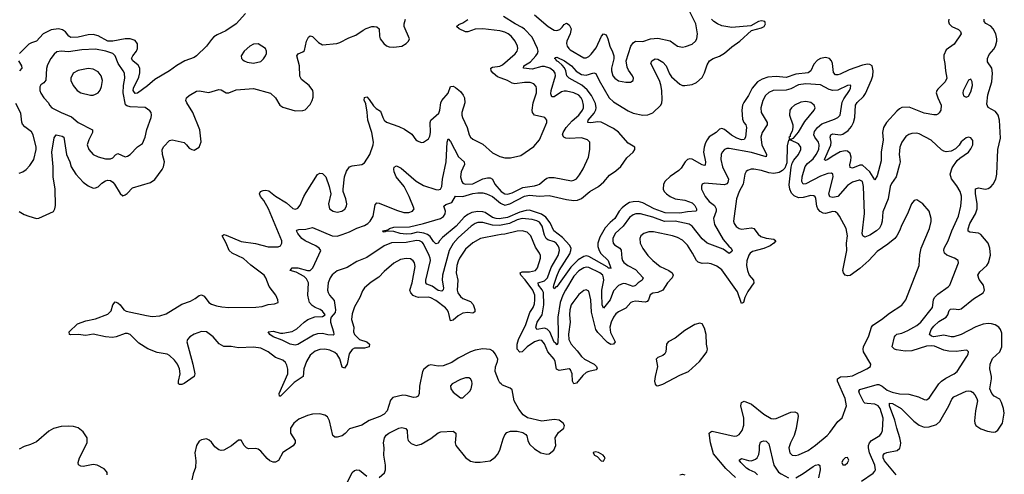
# Model space of a CAD drawing. Header units: inches. Extents: x 1954678 to 2060271, y 904822 to 1016299.
# Tile 355 of 403: x 2026095 to 2034080, y 994335 to 998025. Entities that reach past the tile are written whole.
import ezdxf

# ---------------------------------------------------------------- set-up
doc = ezdxf.new("R2010")
doc.units = ezdxf.units.IN
doc.header["$MEASUREMENT"] = 0
doc.layers.add('C0929', color=7, linetype='Continuous')
doc.layers.add('C0939', color=7, linetype='Continuous')

msp = doc.modelspace()

# ---------------------------------------------------------------- linework, layer by layer
at = {"layer": 'C0929', "color": 5}
for points, elevation in [([(2027925.2, 998074.8), (2027850, 997989.9), (2027767, 997933), (2027697.4, 997902.6), (2027670, 997884.8), (2027650, 997865), (2027609.7, 997810.3), (2027530, 997730.6), (2027510, 997718.9), (2027433.4, 997690), (2027368.1, 997651.9), (2027310.1, 997609.9), (2027190, 997538.6), (2027132.4, 997487.6), (2027050, 997429.3), (2027030, 997426.8), (2027014.7, 997450), (2027017.4, 997470), (2027061.1, 997558.9), (2027070, 997594), (2027070.4, 997630), (2027055, 997655), (2027011.3, 997690), (2027002.3, 997710), (2027011.1, 997730), (2027041.5, 997770), (2027049.9, 997790), (2027050, 997829), (2027030, 997855.2), (2026990, 997868.1), (2026948.9, 997868.9), (2026850, 997850.3), (2026810.6, 997850.6), (2026730, 997893.8), (2026690, 997905.2), (2026650, 997901.9), (2026570, 997883.1), (2026510, 997879.1), (2026492, 997892), (2026466.9, 997926.9), (2026441.3, 997941.3), (2026410, 997950.8), (2026350, 997942.6), (2026283.9, 997910), (2026230, 997850.6), (2026190, 997837.7), (2026170, 997826.1), (2026092.8, 997750)], 520), ([(2026090, 996468), (2026130, 996444.7), (2026170, 996428.9), (2026230, 996412.4), (2026250, 996412.7), (2026370, 996467.3), (2026380.7, 996490), (2026383.8, 996516.2), (2026382.5, 996650), (2026367.5, 996750), (2026367.5, 996830), (2026354.1, 996950), (2026373.3, 997066.7), (2026389.7, 997090.3), (2026438.5, 997078.5), (2026453.7, 997070), (2026474.1, 996930), (2026501.7, 996870), (2026513.4, 996830), (2026550, 996771.5), (2026610, 996706.3), (2026650, 996676.1), (2026690, 996656.9), (2026710, 996659), (2026730, 996668), (2026761.6, 996698.4), (2026790, 996716.2), (2026810, 996721.8), (2026830, 996719.1), (2026850, 996706.3), (2026864.4, 996690), (2026910, 996613), (2026930, 996596.3), (2026950, 996602), (2026966.5, 996613.5), (2027010, 996659.1), (2027156.1, 996703.9), (2027190, 996726.4), (2027250, 996807.4), (2027260.7, 996830), (2027268.2, 996870), (2027252.4, 996930), (2027251.3, 996970), (2027263.9, 996996.1), (2027310, 997045.3), (2027330, 997050.4), (2027427.7, 997027.7), (2027448.2, 997010), (2027470, 996980.7), (2027490, 996970.7), (2027510, 996966.8), (2027550, 996991), (2027567.2, 997032.8), (2027554.5, 997130), (2027499.3, 997270), (2027449, 997350), (2027441.6, 997370), (2027447.8, 997390), (2027470, 997409.2), (2027530, 997445.2), (2027550, 997448.2), (2027630, 997434.5), (2027710, 997458), (2027730, 997454), (2027770, 997431.6), (2027790, 997430.2), (2027850, 997455.8), (2027990, 997465.3), (2028129.3, 997429.3), (2028170.4, 997390), (2028204.9, 997330), (2028230, 997314), (2028330, 997283.7), (2028390, 997287.2), (2028410, 997293), (2028450, 997336.3), (2028468, 997370), (2028475.4, 997395.4), (2028475.4, 997430), (2028471.1, 997450), (2028443.6, 997490), (2028380.4, 997540.4), (2028365.8, 997565.8), (2028363.9, 997650), (2028341.6, 997730), (2028352.1, 997747.9), (2028390, 997762.7), (2028405.3, 997774.7), (2028421.7, 997850), (2028438.4, 997881.6), (2028450, 997892.3), (2028470, 997889.1), (2028518.4, 997838.4), (2028550, 997821.4), (2028667.5, 997832.5), (2028690, 997839.3), (2028763.2, 997876.8), (2028821.9, 997898.1), (2028879.3, 997940.7), (2028905.6, 997954.4), (2028950, 997968.1), (2028970, 997969.5), (2028990, 997966.3), (2029011.2, 997950), (2029012.4, 997890), (2029019.6, 997870), (2029047.4, 997830), (2029070, 997811.8), (2029090, 997803.6), (2029130, 997800.3), (2029193.2, 997810), (2029229.4, 997830), (2029247, 997850), (2029255.1, 997870), (2029214.3, 997970), (2029213, 997990), (2029224.7, 998030)], 520), ([(2030000, 997932.3), (2029990, 997935.4), (2029850, 997949.9), (2029790, 997946.6), (2029730, 997926.1), (2029710, 997924.7), (2029659.7, 997950), (2029638.7, 997970), (2029655.8, 997984.2), (2029690, 997998.6), (2029730, 998025.4)], 480), ([(2026085.6, 997690), (2026110.2, 997650), (2026111.5, 997630), (2026094.4, 997610)], 520), ([(2030000, 997549.8), (2029970, 997561.1), (2029933.8, 997590), (2029919.2, 997610), (2029916.2, 997630), (2029930, 997638.3), (2029990, 997646.2), (2030000, 997651.9)], 480), ([(2030000, 996280.1), (2029970, 996276.4), (2029832.2, 996247.8), (2029770, 996214.9), (2029710, 996161.2), (2029662.8, 996090), (2029650, 996064.7), (2029640.1, 996030), (2029633.4, 995970), (2029647.2, 995910), (2029642.6, 995830), (2029648.8, 995808.8), (2029670, 995776.8), (2029690, 995762.7), (2029750, 995736.3), (2029772.8, 995712.8), (2029786.3, 995673.7), (2029787.1, 995652.9), (2029770, 995643.5), (2029730, 995647.5), (2029690, 995642.4), (2029650, 995621), (2029610, 995587), (2029590, 995581.6), (2029573.4, 995650), (2029563, 995670), (2029546.9, 995686.9), (2029470, 995744.3), (2029430, 995767), (2029410, 995772.6), (2029330, 995770.8), (2029310, 995775.2), (2029286.9, 995786.9), (2029267.5, 995807.5), (2029259.4, 995830), (2029277.8, 995890), (2029301.7, 996021.7), (2029297.4, 996050), (2029287.3, 996067.3), (2029263.1, 996083.1), (2029230, 996087.1), (2029182.4, 996077.6), (2029130, 996049.7), (2029050, 995979.7), (2029006.3, 995933.7), (2028944.8, 995895.2), (2028891.3, 995848.7), (2028874.9, 995825.1), (2028854.3, 995770), (2028810, 995693), (2028790, 995638.4), (2028786.4, 995590), (2028806, 995530), (2028801.8, 995490), (2028809.5, 995470), (2028850, 995430.2), (2028910, 995409.1), (2028932.3, 995390), (2028930.3, 995370), (2028890, 995358.1), (2028810, 995357.5), (2028790, 995347.7), (2028767.1, 995312.9), (2028750.4, 995229.6), (2028730, 995195.1), (2028710, 995205.6), (2028691.7, 995271.7), (2028670, 995306.4), (2028650, 995322.4), (2028610, 995341.4), (2028570, 995349.9), (2028530, 995346.8), (2028490, 995333), (2028450, 995300.8), (2028420.1, 995250), (2028398.8, 995190), (2028394.7, 995130), (2028320.2, 995079.8), (2028210, 994968.8), (2028202, 994970), (2028198.7, 994990), (2028268.6, 995150), (2028269.4, 995189.4), (2028260.6, 995220.6), (2028250, 995241.5), (2028230, 995260.7), (2028170, 995283.7), (2028110.8, 995330), (2028050, 995359.5), (2027990, 995366.6), (2027870, 995360.5), (2027810, 995371.8), (2027750, 995372.2), (2027713.7, 995393.7), (2027664.4, 995450), (2027610, 995491.3), (2027570, 995494.1), (2027510, 995471.8), (2027474.9, 995450), (2027456.9, 995430), (2027451.4, 995410), (2027499.8, 995230), (2027515.2, 995150), (2027510.3, 995130), (2027430, 995071.6), (2027410, 995062.9), (2027390, 995063.7), (2027382.7, 995070), (2027381.6, 995090), (2027395.6, 995150), (2027390.9, 995190), (2027375.3, 995230), (2027350, 995262.3), (2027310, 995299.2), (2027290, 995309.8), (2027210, 995322.2), (2027134.1, 995354.1), (2027059.9, 995399.9), (2026989.7, 995470), (2026970, 995478.6), (2026950, 995478.7), (2026876.4, 995450), (2026846.4, 995446.4), (2026791.6, 995451.6), (2026690, 995471.3), (2026630, 995462), (2026570, 995469.5), (2026507.2, 995467.2), (2026498, 995470), (2026495.3, 995490), (2026564.2, 995555.8), (2026630, 995579.6), (2026710, 995597.3), (2026810, 995635.6), (2026837.1, 995662.9), (2026850, 995711.3), (2026870, 995734.8), (2026890, 995727.3), (2026910, 995710.5), (2026940.4, 995670), (2026959.2, 995659.2), (2027123.2, 995623.2), (2027170, 995617), (2027230, 995620.9), (2027283.6, 995636.4), (2027410, 995715.7), (2027479.3, 995740.7), (2027517.8, 995762.2), (2027550, 995787.2), (2027570, 995792.4), (2027590, 995780.4), (2027630, 995730.3), (2027650, 995714.9), (2027690, 995701), (2027733.6, 995693.6), (2027790, 995688.4), (2028009.7, 995690.3), (2028062.3, 995697.7), (2028110, 995714.4), (2028161.2, 995718.8), (2028191.5, 995728.5), (2028189.2, 995750), (2028172, 995790), (2028118.9, 995858.9), (2028091.4, 995930), (2028077.8, 995950), (2027970, 996032.2), (2027910, 996085.5), (2027818.3, 996130), (2027792.9, 996150), (2027769.8, 996209.8), (2027738, 996270), (2027750, 996280.5), (2027770, 996276.1), (2027890, 996223.5), (2028007.8, 996207.8), (2028110, 996182.3), (2028190, 996181.1), (2028211.1, 996188.9), (2028221.6, 996210), (2028220.4, 996230), (2028111.7, 996490), (2028076.1, 996556.1), (2028049, 996590), (2028039.8, 996610), (2028048.4, 996630), (2028070, 996639.6), (2028090, 996642), (2028115.5, 996635.5), (2028170, 996591.8), (2028257.9, 996537.9), (2028310, 996491.5), (2028332.4, 996487.6), (2028350, 996495.3), (2028370, 996518.4), (2028398, 996590), (2028417, 996623), (2028510, 996767.7), (2028530, 996779.3), (2028550, 996775.8), (2028577.6, 996750), (2028605.2, 996670), (2028619.5, 996610), (2028600.4, 996530), (2028608.2, 996490), (2028636, 996470), (2028670, 996461.6), (2028708.7, 996470), (2028733.1, 996486.9), (2028746, 996510), (2028749.3, 996530.7), (2028740.9, 996570), (2028718.4, 996630), (2028716.9, 996650), (2028729.7, 996750), (2028744.8, 996795.2), (2028770, 996830.4), (2028790, 996838.4), (2028869.7, 996850.3), (2028890, 996861.6), (2028935.3, 996930), (2028962, 997010), (2028963.1, 997030), (2028949.9, 997110), (2028918.6, 997210), (2028913.9, 997273.9), (2028900.9, 997340.9), (2028889.6, 997370.4), (2028890, 997394), (2028910, 997399.3), (2028930, 997377.6), (2028964.2, 997324.2), (2028985, 997305), (2029022.2, 997282.2), (2029038.7, 997230), (2029050.2, 997210), (2029070, 997192.9), (2029170, 997157.8), (2029215.7, 997135.7), (2029276.5, 997096.5), (2029308.4, 997050), (2029320.5, 997040.5), (2029350, 997028.2), (2029369.6, 997030.4), (2029410, 997057.1), (2029421.4, 997078.6), (2029427.6, 997110), (2029422.7, 997190), (2029429, 997210), (2029493.4, 997266.6), (2029503.2, 997290), (2029511.1, 997348.9), (2029518.2, 997370), (2029571, 997429), (2029590, 997481.6), (2029610, 997486), (2029630, 997475.5), (2029670, 997441.3), (2029692.8, 997412.8), (2029702.2, 997390), (2029705.7, 997350), (2029681.2, 997270), (2029680.2, 997250), (2029685.2, 997230), (2029722.8, 997150), (2029740.8, 997090), (2029751.9, 997071.9), (2029770, 997056), (2029850, 997015.3), (2029930, 996943.7), (2029990, 996914.9), (2030000, 996912.1)], 480), ([(2026090, 996778.7), (2026119.3, 996790), (2026147, 996810), (2026178.2, 996841.8), (2026210, 996891), (2026228.7, 996970), (2026228.7, 996990), (2026203.1, 997090), (2026190, 997114.7), (2026135.4, 997155.4), (2026117.6, 997177.6), (2026111.8, 997191.8), (2026105.2, 997265.2), (2026063.9, 997343.9)], 540), ([(2030000, 996356.8), (2029990, 996354.6), (2029930, 996357.4), (2029850, 996378.5), (2029810, 996378.4), (2029787.7, 996370), (2029756.9, 996350), (2029650, 996255.2), (2029610, 996208), (2029578.9, 996150), (2029525.1, 995950), (2029522.4, 995910), (2029532.2, 995847.8), (2029529.2, 995830.8), (2029517.7, 995822.3), (2029490, 995826.9), (2029440.9, 995860.9), (2029398.1, 995878.2), (2029388.2, 995888.2), (2029388.5, 995910), (2029427.3, 996070), (2029425.1, 996090), (2029416.7, 996110), (2029370, 996204.8), (2029358, 996218), (2029338.3, 996230), (2029312.6, 996232.6), (2029230, 996217.3), (2029110, 996212.6), (2029050, 996187.9), (2028910, 996095.4), (2028830, 996062.2), (2028750, 996014.4), (2028670, 995985.8), (2028630, 995955.1), (2028612.7, 995930), (2028597.6, 995890), (2028590.1, 995830), (2028595.3, 995810), (2028607.1, 995790), (2028645.2, 995745.2), (2028655.6, 995670), (2028652.4, 995647.6), (2028621.5, 995610), (2028614.2, 995590), (2028615, 995570), (2028639.6, 995490), (2028642, 995470), (2028636, 995464), (2028593.8, 995466.2), (2028550, 995478.8), (2028510, 995475.6), (2028476.8, 995463.2), (2028350, 995389.7), (2028330, 995383.1), (2028288.3, 995391.7), (2028223.1, 995423.1), (2028150, 995449.7), (2028124, 995470), (2028108.7, 995490), (2028150, 995496), (2028210, 995481.6), (2028230, 995481.6), (2028305.6, 995494.4), (2028343.4, 995516.6), (2028403, 995570), (2028432, 995590), (2028488, 995612), (2028550, 995616.5), (2028571.6, 995628.4), (2028550, 995659.6), (2028532.1, 995672.1), (2028490, 995688.8), (2028466.1, 995706.1), (2028446.4, 995730), (2028438.5, 995750), (2028432.9, 995790), (2028437.2, 995890), (2028422, 995922), (2028400.6, 995940.6), (2028336.8, 995976.8), (2028289, 995990), (2028304, 996010), (2028310, 996011.8), (2028350, 996010.2), (2028427.9, 995987.9), (2028450, 995990.1), (2028473.1, 996010), (2028536.8, 996150), (2028524.2, 996170), (2028497.6, 996190), (2028410, 996230.7), (2028382, 996250), (2028351.1, 996290), (2028340.7, 996310), (2028343.3, 996316.7), (2028358, 996322), (2028414.8, 996325.2), (2028470, 996337.4), (2028630.1, 996270.1), (2028669, 996269), (2028710, 996280.1), (2028770, 996302.7), (2028830, 996333.3), (2028890, 996354), (2028918, 996370), (2028937, 996390), (2028962.9, 996430), (2028977.8, 996522.2), (2028990, 996537.4), (2029010, 996536.2), (2029150, 996479.4), (2029210, 996460.6), (2029250, 996459.7), (2029280.7, 996470), (2029293, 996490), (2029254.8, 996590), (2029211.9, 996671.9), (2029149.2, 996750), (2029131.1, 996790), (2029128.3, 996811.7), (2029131.9, 996828.1), (2029150, 996838), (2029190, 996819), (2029310, 996715), (2029370, 996678), (2029470, 996646.1), (2029490, 996644.8), (2029507, 996650), (2029518.3, 996670), (2029524.6, 996730), (2029554.9, 996870), (2029561.4, 997030), (2029570, 997058), (2029590, 997035.3), (2029652.6, 996912.6), (2029699.2, 996870), (2029702.7, 996850), (2029674.6, 996790), (2029669.5, 996749.5), (2029679.7, 996710), (2029690, 996697.3), (2029707.7, 996690), (2029770, 996692.8), (2029850, 996734.3), (2029890, 996742.2), (2029910, 996740.7), (2029929.3, 996729.3), (2029949.2, 996690), (2029999.7, 996630), (2030000, 996629.8)], 460), ([(2030000, 996410.4), (2029990, 996408.5), (2029958.7, 996410), (2029930, 996419.1), (2029870, 996458.9), (2029850, 996465.8), (2029810, 996467.3), (2029761.4, 996458.6), (2029730, 996444.1), (2029699.1, 996420.9), (2029634.8, 996350), (2029524.2, 996255.8), (2029500.7, 996230), (2029490, 996209.6), (2029470, 996205.6), (2029450, 996223.5), (2029424.5, 996264.5), (2029401.8, 996281.8), (2029372.5, 996292.5), (2029321, 996299), (2029270, 996286.7), (2029230, 996283.4), (2029180.7, 996290), (2029130, 996305.9), (2029073, 996307), (2029050, 996300.9), (2029042.5, 996302.5), (2029040.9, 996310), (2029080.2, 996319.8), (2029093.2, 996330), (2029130, 996340.2), (2029255.8, 996344.2), (2029369.5, 996370.5), (2029508.7, 996411.3), (2029531.4, 996428.6), (2029545.4, 996450), (2029548.5, 996470), (2029535.3, 996510), (2029550, 996524.7), (2029598.8, 996541.2), (2029630, 996592), (2029690, 996590.1), (2029770, 996614.2), (2029810, 996619.9), (2029850, 996618.2), (2029881.8, 996610), (2029928.7, 996590), (2029995.6, 996535.6), (2030000, 996533.7)], 440), ([(2030000, 995068.1), (2029990, 995077.7), (2029978.6, 995098.6), (2029951.3, 995170), (2029953.1, 995206.9), (2029970.6, 995250), (2029971.9, 995270), (2029954.6, 995310), (2029934, 995334), (2029910, 995346.8), (2029850, 995352.1), (2029790, 995342.3), (2029750, 995329.8), (2029650, 995278.2), (2029598.9, 995241.1), (2029530, 995215.2), (2029490, 995212.5), (2029430, 995223.1), (2029410, 995218.7), (2029371.3, 995188.7), (2029362.4, 995170), (2029338.6, 995050), (2029334.7, 994990), (2029327, 994970), (2029310, 994959.8), (2029290, 994957.3), (2029230, 994975.1), (2029203.4, 994976.6), (2029122.4, 994957.6), (2029102.2, 994937.8), (2029074, 994850), (2029050, 994822.5), (2029016.6, 994803.4), (2028929.5, 994770.5), (2028870, 994732.8), (2028770, 994704.7), (2028734.3, 994665.7), (2028710, 994647.8), (2028670, 994637.6), (2028650, 994637.3), (2028633.1, 994650), (2028607.8, 994767.8), (2028590, 994800.5), (2028570, 994814), (2028530, 994824.7), (2028470, 994823.9), (2028430, 994813.5), (2028358, 994782), (2028317.6, 994750), (2028292.2, 994710), (2028290, 994698), (2028290.3, 994670), (2028328.9, 994610), (2028328, 994590), (2028312.9, 994567.1), (2028228.9, 994511.1), (2028194.1, 994445.9), (2028170, 994433.3), (2028150, 994434), (2028124.7, 994444.7), (2028102.9, 994462.9), (2028050, 994524), (2028030, 994539.2), (2028010, 994544.1), (2027950, 994542), (2027934.7, 994550), (2027915.3, 994570), (2027890, 994613.2), (2027870, 994612.3), (2027812.7, 994567.3), (2027750, 994531.5), (2027730, 994527.6), (2027710, 994533.6), (2027676.9, 994556.9), (2027650, 994595.3), (2027632.1, 994612.1), (2027610, 994622.7), (2027570, 994615.1), (2027550, 994602.7), (2027530, 994568), (2027515.8, 994510), (2027523.8, 994443.8), (2027519.6, 994390), (2027501, 994339), (2027491.1, 994290)], 520), ([(2026805.2, 994330), (2026804, 994350), (2026798.6, 994358.6), (2026778.6, 994378.6), (2026722, 994410), (2026690, 994415.6), (2026610, 994397.6), (2026590, 994400.7), (2026571.9, 994411.9), (2026567.8, 994430), (2026580.5, 994470), (2026642.4, 994590), (2026643, 994630), (2026610, 994679.6), (2026570, 994711.1), (2026530, 994722.3), (2026493.5, 994726.5), (2026430, 994722.3), (2026370, 994706), (2026330, 994685.4), (2026230, 994597.2), (2026183.4, 994576.6), (2026130, 994560.9), (2026090, 994539.2)], 520), ([(2029009.2, 994310), (2029053.9, 994346.1), (2029060.7, 994370), (2029060.5, 994410), (2029047.4, 994490), (2029049.8, 994550), (2029045, 994590), (2029052.4, 994630), (2029067.7, 994652.3), (2029089.9, 994670.1), (2029170.3, 994710.3), (2029195.3, 994715.3), (2029227.4, 994707.4), (2029236.5, 994690), (2029239.6, 994630), (2029246.7, 994610), (2029270, 994586), (2029310, 994569.1), (2029350, 994578.8), (2029430, 994626.5), (2029488.5, 994671.5), (2029510, 994680.9), (2029610, 994684.3), (2029631, 994670), (2029633, 994650), (2029626.5, 994590), (2029631.6, 994570), (2029710, 994470.3), (2029750, 994442), (2029790, 994434), (2029830, 994432.8), (2029910, 994445.2), (2029950, 994473.4), (2029970, 994495.8), (2029989.1, 994530.9), (2030000, 994567.5)], 520), ([(2028731.9, 994228.1), (2028791.5, 994348.5), (2028810, 994364.9), (2028830, 994371.5), (2028850, 994367.7), (2028910, 994320.9)], 520)]:
    msp.add_lwpolyline(points, dxfattribs=dict(at, elevation=elevation))
for points, elevation in [([(2028030, 997829.2), (2027990, 997825.1), (2027960.5, 997810), (2027916.4, 997770), (2027890.7, 997730), (2027894.8, 997710), (2027902, 997702), (2027916, 997690), (2027939.9, 997679.9), (2027990, 997673), (2028050, 997684.9), (2028073.4, 997706.6), (2028089.3, 997730), (2028096, 997750), (2028096, 997770), (2028089, 997790)], 540), ([(2026710, 997786.1), (2026598.9, 997781.1), (2026490, 997763.8), (2026430, 997768.7), (2026396.7, 997763.3), (2026375, 997745), (2026347.2, 997710), (2026320.7, 997659.3), (2026312.6, 997627.4), (2026307.1, 997532.9), (2026290, 997511), (2026265.1, 997494.9), (2026258.4, 997478.4), (2026258.7, 997450), (2026267.1, 997427.1), (2026290.3, 997390), (2026328.5, 997350), (2026337.6, 997330), (2026354.4, 997310), (2026432.4, 997270), (2026515, 997235), (2026570.2, 997190), (2026684.2, 997130), (2026686, 997110), (2026654.9, 997050), (2026641.7, 997010), (2026656, 996970), (2026689.4, 996929.4), (2026730.2, 996910.2), (2026790, 996896.1), (2026830, 996894.9), (2026850, 996904.2), (2026872.7, 996927.3), (2026890, 996937.3), (2026950, 996912.1), (2026970, 996916.1), (2026990, 996930.3), (2027050, 996991.8), (2027090, 997020.5), (2027111.7, 997070), (2027126.6, 997133.4), (2027159.7, 997230), (2027164.2, 997250), (2027162, 997270), (2027150, 997286), (2027111.1, 997311.1), (2026990, 997317.3), (2026964.3, 997324.3), (2026952.9, 997332.9), (2026934, 997430), (2026936.6, 997490), (2026946.6, 997550), (2026943.7, 997590), (2026934.6, 997610), (2026892.7, 997670), (2026869.9, 997729.9), (2026849.9, 997749.9), (2026794, 997770)], 540), ([(2026650, 997629.7), (2026570, 997613.1), (2026528.8, 997590), (2026510.3, 997550), (2026510.4, 997530), (2026528.2, 997490), (2026560.5, 997450), (2026590, 997432.2), (2026670, 997412.7), (2026690, 997413), (2026710, 997420.5), (2026730, 997430.8), (2026746.3, 997453.7), (2026757.1, 997482.9), (2026766.3, 997530), (2026755.8, 997570), (2026730, 997602.4), (2026690, 997622.2)], 560), ([(2029736.9, 995116.9), (2029710, 995116.9), (2029670, 995104.7), (2029602, 995070), (2029588.2, 995051.8), (2029590.4, 995030), (2029610, 995000.3), (2029670, 994956.3), (2029690, 994954.8), (2029746, 995010), (2029757.6, 995030), (2029764.5, 995070), (2029760.9, 995090), (2029752.3, 995110)], 540)]:
    msp.add_lwpolyline(points, close=True, dxfattribs=dict(at, elevation=elevation))
at = {"layer": 'C0939', "color": 5}
for points, elevation in [([(2030270, 998065), (2030379.7, 997970), (2030430, 997940.4), (2030450, 997937.5), (2030474.7, 997945.3), (2030495.6, 997964.4), (2030510, 997986), (2030530, 997997.4), (2030550, 997983.2), (2030568.5, 997950), (2030559.8, 997910), (2030532.7, 997850), (2030529.4, 997830), (2030535, 997810), (2030548.3, 997790), (2030560.5, 997780.5), (2030670, 997716.2), (2030690, 997714.4), (2030710, 997724.9), (2030730, 997745.2), (2030770, 997795.2), (2030814.8, 997890), (2030830, 997908.8), (2030850, 997902), (2030864.3, 997870), (2030879.8, 997810), (2030902.6, 997762.6), (2030912.6, 997730), (2030913.7, 997706.3), (2030894.3, 997630), (2030894.6, 997610), (2030906.5, 997570), (2030921.3, 997550), (2030950, 997528.9), (2031010, 997516.3), (2031050, 997517.3), (2031069, 997530), (2031072, 997550), (2031064.5, 997570), (2031033.6, 997613.6), (2031020.5, 997640.5), (2031012.9, 997690), (2031052.7, 997810), (2031070, 997837.8), (2031090, 997849.1), (2031150, 997848.9), (2031211.2, 997868.8), (2031270, 997875.6), (2031370, 997853.4), (2031430, 997809), (2031470, 997802.6), (2031493.7, 997806.3), (2031550, 997827), (2031575.1, 997850), (2031586.3, 997870), (2031591, 997910), (2031579.8, 997990), (2031510, 998125.6)], 460), ([(2030000, 996629.8), (2030030, 996610.2), (2030050, 996608.2), (2030090, 996619.5), (2030176.4, 996663.6), (2030270, 996675.9), (2030296.5, 996683.5), (2030311, 996690), (2030350, 996726.2), (2030370, 996738.9), (2030390, 996743.5), (2030430, 996742.6), (2030570, 996716), (2030590, 996721.1), (2030610, 996734), (2030635.8, 996764.2), (2030665.9, 996814.1), (2030708.7, 996910), (2030719.8, 996970), (2030717.6, 997030), (2030700.9, 997050), (2030650, 997066), (2030550, 997060.8), (2030523.7, 997063.7), (2030508.4, 997070), (2030498, 997090), (2030502.9, 997110), (2030527.8, 997150), (2030576.5, 997203.5), (2030630.5, 997250), (2030659.5, 997290), (2030666.8, 997310), (2030667.7, 997330), (2030659.5, 997370), (2030649.8, 997390), (2030630, 997411.4), (2030590, 997430.5), (2030530, 997443.9), (2030510, 997444.2), (2030490, 997438.3), (2030430, 997399.4), (2030410, 997399.1), (2030403.2, 997423.2), (2030403.9, 997450), (2030439.6, 997570), (2030436.5, 997590), (2030426.1, 997606.1), (2030395.5, 997630), (2030350, 997644.9), (2030330, 997644.5), (2030250, 997624.3), (2030182, 997630), (2030182.6, 997650), (2030237.6, 997682.4), (2030281.8, 997730), (2030294.3, 997750), (2030298.7, 997770), (2030294.7, 997790), (2030250, 997883.4), (2030190, 997948), (2030170, 997962.5), (2030112.8, 997990), (2030017.6, 998050)], 460), ([(2030000, 996533.7), (2030030, 996520.6), (2030070, 996529.2), (2030188.9, 996591.1), (2030230, 996600.7), (2030310, 996593), (2030390, 996598.8), (2030530, 996564.3), (2030590, 996557), (2030619, 996561), (2030650, 996574.4), (2030719.4, 996630), (2030790, 996670.1), (2030832.4, 996707.6), (2030877.4, 996762.6), (2030930, 996797.1), (2030970, 996834.4), (2031017.6, 996902.4), (2031071.6, 996950), (2031083.5, 996970), (2031083.6, 996990), (2031030, 997022.2), (2030950.6, 997110.6), (2030910, 997142.1), (2030810, 997192.8), (2030783.7, 997196.3), (2030727.5, 997187.5), (2030703.6, 997190), (2030706.3, 997210), (2030754.6, 997265.4), (2030766.7, 997293.3), (2030768.9, 997310), (2030763.8, 997343.8), (2030733.7, 997410), (2030696.2, 997456.2), (2030653, 997493), (2030551.6, 997550), (2030540.3, 997560.3), (2030532.5, 997570), (2030524.7, 997610), (2030513.1, 997633.1), (2030495.6, 997655.6), (2030463.6, 997683.6), (2030448.9, 997690), (2030443.1, 997703.1), (2030432, 997710), (2030441.3, 997718.7), (2030450, 997719.6), (2030513, 997690), (2030570, 997650.7), (2030607.8, 997607.8), (2030650, 997578.8), (2030690, 997573.3), (2030750, 997592.8), (2030768.5, 997588.5), (2030795.1, 997530), (2030875.5, 997390), (2030910, 997358.8), (2031030, 997285), (2031070, 997265.2), (2031150, 997249), (2031190, 997253.1), (2031230.9, 997269.1), (2031295.3, 997330), (2031303.9, 997350), (2031305.5, 997374.5), (2031302.8, 997450), (2031296, 997496), (2031283.9, 997530), (2031214.3, 997670), (2031221.6, 997690), (2031250, 997707.2), (2031270, 997704.9), (2031310, 997679.2), (2031338.2, 997650), (2031365.6, 997585.6), (2031381.8, 997561.8), (2031450, 997501.7), (2031470, 997491.8), (2031490, 997489.5), (2031550, 997499.3), (2031584.1, 997515.9), (2031630, 997555.6), (2031650, 997594.4), (2031670, 997659.5), (2031690, 997690.2), (2031718.9, 997710), (2031770, 997729.5), (2031810, 997752.6), (2031870, 997804), (2031935.1, 997850), (2032030, 997937.3), (2032110, 997959.6), (2032131.5, 997970), (2032144.5, 997990), (2032139.3, 998010), (2032110, 998015.4), (2032087.3, 998010), (2032025.5, 997974.5), (2031870, 997960.5), (2031790, 997975.8), (2031755.3, 997990), (2031724.4, 998010), (2031705, 998030)], 440), ([(2033630.1, 998030), (2033628.2, 998010), (2033633.8, 997990), (2033654.6, 997970), (2033710, 997945.2), (2033726.5, 997930), (2033729.3, 997910), (2033673.7, 997826.3), (2033610, 997779.8), (2033590, 997737), (2033588.9, 997710), (2033599, 997670), (2033603.5, 997610), (2033615.4, 997550), (2033600.9, 997519.1), (2033540.2, 997459.8), (2033533.1, 997450), (2033528.9, 997430), (2033541.8, 997390), (2033569.5, 997330), (2033566.2, 997290), (2033552.4, 997267.6), (2033541.4, 997258.6), (2033530, 997252.8), (2033510, 997251.3), (2033430, 997264.6), (2033310, 997314.1), (2033250, 997311.9), (2033230, 997301.5), (2033210, 997282.3), (2033125.1, 997190), (2033100.5, 997150), (2033093.6, 997110), (2033099.3, 997050), (2033082.7, 996950), (2033080.5, 996879.5), (2033050, 996756.2), (2033030, 996723.7), (2032991, 996791), (2032930, 996843.9), (2032910, 996843.9), (2032850, 996820.6), (2032830, 996824), (2032827.8, 996847.8), (2032837, 996883), (2032838.5, 996910), (2032830, 996938), (2032810, 996957.9), (2032790, 996961.1), (2032750, 996951.4), (2032684.9, 996915.1), (2032650, 996889.9), (2032630, 996882.2), (2032622.7, 996890), (2032673.3, 997006.7), (2032675.5, 997030), (2032669.3, 997070.7), (2032674.3, 997090), (2032690, 997097.3), (2032750, 997090.1), (2032770, 997094.8), (2032815.3, 997124.7), (2032841.5, 997158.5), (2032856.3, 997190), (2032866.8, 997230), (2032873.6, 997330), (2032887.4, 997352.6), (2032938.9, 997401.1), (2032955.6, 997424.4), (2033004.5, 997535.5), (2033013.9, 997570), (2033017.8, 997610), (2033010, 997649.7), (2032990, 997660.2), (2032970, 997662.4), (2032930, 997656.6), (2032821.3, 997618.7), (2032750, 997581.5), (2032730, 997575.9), (2032710, 997577.8), (2032695.4, 997595.4), (2032687.1, 997670), (2032680.2, 997690), (2032662.7, 997710), (2032630, 997718.6), (2032590, 997709.4), (2032564.2, 997695.8), (2032536.5, 997663.5), (2032511.4, 997608.6), (2032490, 997594.2), (2032390, 997583.2), (2032310, 997555), (2032230, 997562.7), (2032163.2, 997556.8), (2032117.3, 997542.7), (2032079.7, 997520.3), (2032034.8, 997470), (2032005.5, 997410), (2031967.6, 997352.4), (2031958.3, 997330), (2031951.8, 997290), (2031956.4, 997216.4), (2031967.8, 997190), (2031985, 997170), (2031990.8, 997150), (2031980.8, 997070), (2031970, 997052.9), (2031950, 997049.9), (2031910, 997062.6), (2031868.1, 997088.1), (2031810, 997133.8), (2031790, 997141.2), (2031770, 997136.4), (2031742.4, 997110), (2031686.7, 997073.2), (2031669.2, 997050.8), (2031656.1, 997023.9), (2031645.7, 996990), (2031641.2, 996950), (2031657.8, 996870), (2031655.1, 996844.9), (2031650, 996841.5), (2031630, 996846.6), (2031550, 996891.9), (2031530, 996894.5), (2031511.4, 996888.6), (2031492.1, 996870), (2031459.7, 996820.3), (2031440.6, 996799.4), (2031370, 996750.7), (2031330, 996715.3), (2031317.1, 996690), (2031314.2, 996650), (2031322.3, 996630), (2031340.2, 996610), (2031370, 996588.8), (2031410, 996571.8), (2031490, 996560.7), (2031550, 996537), (2031570, 996517.5), (2031584.9, 996490), (2031584.4, 996475.6), (2031578.8, 996470), (2031510, 996465.9), (2031450, 996454.1), (2031330, 996457.3), (2031241.6, 996490), (2031150, 996539.2), (2031110, 996547.9), (2031070, 996546.9), (2031040.3, 996539.7), (2031010, 996523.1), (2030981.3, 996498.7), (2030957.2, 996470), (2030921, 996410), (2030882.6, 996377.4), (2030843.9, 996336.1), (2030800.9, 996259.1), (2030784.3, 996210), (2030784.3, 996184.3), (2030794, 996150), (2030807.7, 996127.7), (2030867.2, 996070), (2030888.5, 996008.5)], 440), ([(2033203.7, 994330), (2033110, 994445.4), (2033097.9, 994470), (2033098.4, 994490), (2033110, 994503.2), (2033128.8, 994511.2), (2033212.1, 994527.9), (2033232.1, 994547.9), (2033238.7, 994570), (2033240.3, 994590), (2033233.5, 994630), (2033208.2, 994708.2), (2033193.1, 994773.1), (2033148.4, 994890), (2033148, 994912), (2033174.3, 994910), (2033243.5, 994870), (2033346.1, 994766.1), (2033390, 994732.9), (2033430, 994717.1), (2033470, 994720.2), (2033530, 994738.4), (2033556.4, 994763.6), (2033630.3, 994889.7), (2033654.3, 994945.7), (2033670, 994964.9), (2033770, 995008.4), (2033790, 995013), (2033810, 995010.2), (2033822.6, 995002.6), (2033840.9, 994980.9), (2033858, 994950), (2033863.6, 994930), (2033847.8, 994850), (2033839.8, 994770), (2033840.6, 994750), (2033849.3, 994730), (2033890, 994705.1), (2033945.3, 994685.3), (2033990, 994677), (2034010, 994679.9), (2034026.8, 994693.2), (2034064.7, 994750), (2034080.5, 994830), (2034074.4, 994870), (2034058.9, 994918.9), (2034043.6, 994943.6), (2033998.7, 994970), (2033978, 994990), (2033962, 995030), (2033977.8, 995110), (2033977.8, 995130), (2033964.2, 995190), (2033965.5, 995230), (2033985.7, 995274.3), (2034044.5, 995330), (2034060.4, 995370), (2034059.3, 995479.3), (2034049.9, 995509.9), (2034035.1, 995530), (2034007.6, 995547.6), (2033976.7, 995556.7), (2033950, 995558.8), (2033910, 995553.2), (2033849, 995531), (2033730.2, 995470), (2033670, 995451.9), (2033650, 995450.4), (2033590, 995464.8), (2033510, 995451.7), (2033490, 995455), (2033473.4, 995470), (2033488.6, 995510), (2033510, 995537.3), (2033550, 995575.3), (2033610, 995610.2), (2033623.4, 995630), (2033634.4, 995665.6), (2033644, 995676), (2033670, 995678.8), (2033710, 995671.9), (2033730, 995679), (2033830, 995759.5), (2033910, 995807.9), (2033920.3, 995830), (2033911.5, 995870), (2033876, 995916), (2033865.3, 995950), (2033880.9, 995979.1), (2033938.9, 996030), (2033951.2, 996050), (2033967.7, 996112.3), (2033964.1, 996170), (2033948.9, 996210), (2033890, 996281), (2033870, 996293.3), (2033799.8, 996299.8), (2033788.4, 996308.4), (2033787.7, 996327.7), (2033801.9, 996370), (2033845.9, 996450), (2033859.9, 996490), (2033859.9, 996530), (2033845.8, 996614.2), (2033847.9, 996652.1), (2033870, 996661.2), (2033910.8, 996650.8), (2033930, 996649.5), (2033950, 996654.3), (2033970, 996667.4), (2033990.6, 996689.4), (2034012.3, 996730), (2034018.7, 996770), (2034028.1, 996970), (2034050, 997062), (2034041.1, 997210), (2034030, 997249.4), (2034010, 997280.5), (2033950.8, 997310.8), (2033939.8, 997339.8), (2033946.3, 997413.7), (2033978.8, 997521.2), (2033983.7, 997590), (2033978, 997630), (2033943.5, 997683.5), (2033944.1, 997710), (2033958, 997742), (2033995, 997785), (2034009.2, 997810), (2034020.4, 997850), (2034020.9, 997870), (2034012.3, 997910), (2033990.3, 997950.3), (2033970.7, 997970.7), (2033930, 997994.7), (2033918.3, 998010), (2033916.4, 998030)], 440), ([(2030000, 997651.9), (2030010, 997657.7), (2030113, 997747), (2030129.8, 997770), (2030134.2, 997790), (2030130.9, 997810), (2030112.7, 997850), (2030080.3, 997890), (2030055.6, 997910), (2030030, 997923.2), (2030000, 997932.3)], 480), ([(2030000, 996912.1), (2030030, 996903.7), (2030076.6, 996903.4), (2030158.6, 996921.4), (2030265.9, 996994.1), (2030310, 997050.6), (2030369.6, 997190), (2030369.6, 997210), (2030353.2, 997230), (2030270, 997249.7), (2030252.5, 997272.5), (2030249.9, 997290), (2030259.2, 997350), (2030287.6, 997430), (2030287.4, 997467.4), (2030282.4, 997482.4), (2030264.5, 997504.5), (2030234.7, 997514.7), (2030190, 997515.2), (2030110, 997504.1), (2030090, 997508.5), (2030050, 997531.1), (2030000, 997549.8)], 480), ([(2032921.1, 994278.9), (2033015.8, 994344.2), (2033030, 994359.3), (2033035.1, 994370), (2033030.8, 994409.2), (2032987.5, 994510), (2032978.5, 994550), (2032978.9, 994570), (2032985.8, 994590), (2033002.3, 994610), (2033069.8, 994650.2), (2033085.1, 994670), (2033091.9, 994690), (2033096.6, 994790), (2033074.1, 994870), (2033058.6, 994890), (2033030, 994905.5), (2032969.1, 994909.1), (2032950, 994913.2), (2032941, 994921), (2032905.2, 994990), (2032900.2, 995010), (2032910, 995024.4), (2033050, 995065), (2033063.5, 995063.5), (2033089.7, 995049.7), (2033130, 995017.1), (2033170, 995000.3), (2033230, 994986.8), (2033305.5, 994985.5), (2033383.6, 994963.6), (2033430, 994942), (2033450, 994940.7), (2033470, 994954), (2033549.7, 995070), (2033570, 995090.4), (2033605.6, 995114.4), (2033674, 995150), (2033698.7, 995170), (2033777, 995290), (2033786.6, 995310), (2033789.2, 995330), (2033779.6, 995339.6), (2033770, 995342), (2033690, 995332), (2033630, 995333.8), (2033590, 995342.6), (2033515, 995375), (2033490, 995378.6), (2033450, 995374.4), (2033330, 995338.1), (2033275.2, 995335.2), (2033205.4, 995345.4), (2033190.8, 995350.8), (2033171.3, 995370), (2033189.7, 995450), (2033197.3, 995462.7), (2033208.9, 995471.1), (2033250, 995479.7), (2033298.8, 995501.2), (2033370, 995542.3), (2033403.1, 995570), (2033498.8, 995690), (2033505.8, 995750), (2033514.8, 995770), (2033542, 995798), (2033624.7, 995855.3), (2033637.7, 995870), (2033648, 995892), (2033707.6, 996050), (2033706.6, 996070), (2033677.2, 996090), (2033613, 996113), (2033595.1, 996130), (2033588.7, 996150), (2033592.9, 996170), (2033626, 996230), (2033654.6, 996310), (2033709, 996430), (2033729, 996510), (2033734.6, 996570), (2033732.9, 996592.9), (2033721.2, 996630), (2033695.6, 996675.6), (2033652.8, 996732.8), (2033642, 996770), (2033658.7, 996821.3), (2033699.1, 996880.9), (2033718.9, 996901.1), (2033790, 996948.2), (2033810, 996976.3), (2033825.6, 997010), (2033823.9, 997043.9), (2033810, 997066), (2033790, 997071.6), (2033770, 997064.5), (2033730, 997032), (2033713.6, 997006.4), (2033683.4, 996976.6), (2033650, 996958.7), (2033610, 996952), (2033590, 996956.2), (2033570, 996967.3), (2033486.3, 997046.3), (2033390, 997098.8), (2033370, 997104.4), (2033330, 997101.8), (2033306.2, 997093.8), (2033282.5, 997077.5), (2033249.1, 997030), (2033232.4, 996990), (2033228.2, 996930), (2033235.2, 996870), (2033230.9, 996849.1), (2033202.3, 996750), (2033166, 996693.9), (2033155.5, 996670), (2033137.7, 996570), (2033096, 996464), (2033089.6, 996390), (2033081.6, 996358.4), (2033067.4, 996332.6), (2033044.5, 996310), (2032990, 996274.5), (2032950, 996258.5), (2032933.3, 996270), (2032928.4, 996288.4), (2032947.2, 996452.8), (2032939.5, 996670), (2032929.8, 996710), (2032910, 996722.3), (2032902, 996722), (2032850, 996706.5), (2032810, 996678.2), (2032730.1, 996589.9), (2032690, 996581.9), (2032665.9, 996585.9), (2032657.2, 996610), (2032691.2, 996750), (2032690.6, 996770.6), (2032678.8, 996778.8), (2032650, 996776.5), (2032590, 996755.2), (2032470, 996691.3), (2032448.8, 996688.8), (2032437.3, 996710), (2032439.7, 996750), (2032466.1, 996833.9), (2032483.6, 996856.4), (2032530, 996895.7), (2032554.8, 996930), (2032575.8, 996970), (2032579.9, 997010), (2032573, 997030), (2032544.6, 997070), (2032536.7, 997090), (2032542, 997118), (2032565.6, 997150), (2032600, 997180), (2032704.1, 997215.9), (2032729.7, 997230), (2032749.8, 997250), (2032766.1, 997353.9), (2032778.6, 997381.4), (2032825.4, 997450), (2032834, 997470), (2032834.5, 997490), (2032830, 997493), (2032810, 997489.6), (2032730, 997452.1), (2032690.8, 997449.2), (2032658.7, 997458.7), (2032590, 997496.1), (2032470, 997505.2), (2032410, 997494.9), (2032350, 997464.2), (2032310, 997452.5), (2032204.9, 997450), (2032170, 997435), (2032142.6, 997410), (2032121, 997370), (2032104.7, 997310), (2032108.3, 997270), (2032157.8, 997190), (2032156.9, 997170), (2032116.9, 997110), (2032106.4, 997070), (2032115.1, 997010), (2032150.9, 996930), (2032147.7, 996912.3), (2032030, 996947.9), (2031850, 996979.5), (2031830, 996978), (2031810.4, 996970), (2031792.9, 996950), (2031783.6, 996930), (2031780.2, 996890), (2031795.9, 996830), (2031842.8, 996730), (2031837.4, 996702.6), (2031828.8, 996691.2), (2031810, 996685.4), (2031650, 996698.5), (2031630.6, 996690), (2031625.7, 996674.3), (2031625.5, 996650), (2031655, 996590), (2031687.5, 996550), (2031730, 996516.5), (2031743.5, 996490), (2031744.2, 996470), (2031721.5, 996410), (2031730, 996362.8), (2031801.5, 996241.5), (2031846.6, 996186.6), (2031866.4, 996170), (2031872.4, 996152.4), (2031870, 996142.7), (2031850, 996126.3), (2031801.6, 996161.6), (2031670, 996212.2), (2031630, 996246), (2031550, 996349), (2031524.3, 996364.3), (2031410, 996388.6), (2031325.6, 996385.6), (2031230, 996421.8), (2031130, 996447.6), (2031091.9, 996448.1), (2031070, 996440.2), (2031040.6, 996419.4), (2030990.1, 996349.9), (2030923.5, 996290), (2030906.2, 996250), (2030905, 996230), (2030909.2, 996210), (2030918.1, 996198.1), (2030962.4, 996170), (2030973.6, 996153.6), (2030978.3, 996090), (2030983.5, 996070), (2030994.1, 996054.1), (2031027.9, 996030), (2031090, 995996.8), (2031150.3, 995930), (2031142.4, 995910), (2031110.9, 995889.1), (2031090, 995866.3), (2031070, 995858.7), (2031010, 995880.6), (2030990, 995882.9), (2030950, 995867.9), (2030910, 995824.1), (2030883.8, 995750), (2030830, 995684), (2030819.9, 995710), (2030816.2, 995796.2), (2030817.4, 995830), (2030831.5, 995910), (2030830.8, 995930), (2030823.2, 995950), (2030800.7, 995970), (2030710, 996014.3), (2030690, 996015.9), (2030670, 996011.1), (2030630, 995985.6), (2030590, 995942), (2030520.5, 995830), (2030499.7, 995790), (2030478.7, 995730), (2030458.9, 995610), (2030461, 995479), (2030459, 995401), (2030453, 995387), (2030450, 995387.4), (2030441.4, 995401.4), (2030430, 995408.2), (2030394.1, 995490), (2030373.6, 995513.6), (2030350, 995520.7), (2030289.2, 995509.2), (2030280.5, 995530), (2030291.1, 995570), (2030332.3, 995630), (2030344.8, 995710), (2030343.7, 995810), (2030332.3, 995832.3), (2030303, 995870), (2030299.8, 995890), (2030350, 995906.1), (2030376, 995930), (2030405.9, 996014.1), (2030463.2, 996110), (2030473.1, 996150), (2030470.4, 996170), (2030462.2, 996190), (2030446.5, 996210), (2030430, 996221), (2030379.2, 996239.2), (2030364.6, 996250), (2030350, 996276.4), (2030333.5, 996350), (2030310, 996380.2), (2030290, 996391.6), (2030250, 996402.4), (2030170.6, 996410.6), (2030130, 996401.2), (2030068.4, 996371.6), (2030000, 996356.8)], 460), ([(2031899.1, 994310), (2031822, 994382), (2031722, 994502), (2031697, 994590), (2031687.7, 994670), (2031699.1, 994680.9), (2031710, 994684.4), (2031890, 994645.5), (2031910, 994647.4), (2031930, 994657.6), (2031955.6, 994690), (2031967.2, 994732.8), (2031967.1, 994790), (2031944.4, 994890), (2031950, 994918.8), (2031970, 994928.2), (2032030, 994904.4), (2032130, 994821.8), (2032190, 994786.7), (2032210, 994784.4), (2032230, 994789.1), (2032350, 994840.2), (2032381.4, 994841.4), (2032403, 994830), (2032407.2, 994807.2), (2032392.3, 994707.7), (2032376.5, 994650), (2032345.7, 994590), (2032332.4, 994550), (2032341.6, 994510), (2032361, 994490), (2032387.2, 994487.2), (2032410, 994492.2), (2032490, 994529), (2032550, 994570.3), (2032642.9, 994650), (2032665.6, 994674.4), (2032730, 994762.8), (2032766, 994794), (2032800.5, 994890), (2032788.7, 994950), (2032726.8, 995090), (2032727.6, 995110), (2032753.1, 995126.9), (2032810, 995127.8), (2032850, 995134.3), (2032966, 995190), (2032995.1, 995210), (2032997, 995230), (2032938.2, 995330), (2032934.4, 995350), (2032937.3, 995370), (2032981.6, 995458.4), (2033003.4, 995530), (2033014, 995546), (2033085.4, 995590), (2033150, 995642.7), (2033250, 995708.4), (2033282, 995750), (2033389.7, 996030), (2033395.6, 996115.6), (2033405, 996170), (2033472.6, 996330), (2033486.8, 996386.8), (2033487, 996410), (2033471.5, 996471.5), (2033419.3, 996530), (2033370, 996562.7), (2033350, 996556), (2033326.4, 996530), (2033295.3, 996450), (2033250, 996359.3), (2033231.5, 996310), (2033209.4, 996270.6), (2033191.4, 996248.6), (2033136.2, 996203.8), (2033050, 996143.9), (2032981.5, 996070), (2032910, 996004.9), (2032830, 995949.8), (2032810, 995945.3), (2032790, 995951.3), (2032775.1, 995970), (2032770.8, 995990), (2032803, 996150), (2032801.9, 996210), (2032808.2, 996270), (2032798.5, 996330), (2032744.6, 996430), (2032730.7, 996450), (2032710, 996466.5), (2032690, 996469.1), (2032630, 996451.9), (2032610, 996454.2), (2032588.2, 996468.2), (2032569.2, 996490), (2032559.6, 996510), (2032552.1, 996572.1), (2032546.5, 996586.5), (2032536, 996596), (2032510, 996598.7), (2032450, 996581.7), (2032410, 996579.4), (2032374.9, 996594.9), (2032355.6, 996615.6), (2032340.4, 996650), (2032336.9, 996683.1), (2032352.1, 996827.9), (2032360.8, 996859.2), (2032374.4, 996885.6), (2032410, 996930.4), (2032431, 996971), (2032429.6, 996990), (2032410, 997017), (2032350, 997046), (2032330, 997046), (2032318, 997002), (2032317.1, 996862.9), (2032300.2, 996819.7), (2032280.4, 996799.6), (2032255.2, 996784.8), (2032210, 996775.8), (2032170, 996781.1), (2032110, 996800.9), (2032050, 996811.7), (2032028.4, 996811.6), (2031998.9, 996801.1), (2031987.5, 996792.5), (2031976.5, 996770), (2031961.3, 996690), (2031930, 996631.2), (2031907.2, 996570), (2031885.2, 996390), (2031890.2, 996370), (2031906.3, 996346.3), (2031929.5, 996329.5), (2031950, 996325.7), (2032030, 996334.6), (2032050, 996330.2), (2032083.8, 996283.8), (2032105.8, 996265.8), (2032150, 996250.7), (2032210, 996243.1), (2032228.4, 996230), (2032211.7, 996210), (2032180.3, 996190), (2032130, 996168.4), (2032037.6, 996142.4), (2032019.6, 996130), (2032007.1, 996112.9), (2031991.5, 996068.5), (2031990.8, 996030), (2031996.6, 995990), (2032011, 995950), (2032047.6, 995910), (2032047.9, 995890), (2032001.6, 995818.4), (2031976.9, 995770), (2031966, 995730), (2031950, 995722), (2031915.5, 995815.5), (2031790, 995995.1), (2031750, 996023.1), (2031703.3, 996043.3), (2031670, 996049.8), (2031630, 996046.8), (2031596.4, 996056.4), (2031582.7, 996070), (2031552.2, 996130), (2031510, 996195.6), (2031470, 996234.8), (2031430, 996257.2), (2031390.6, 996270.6), (2031236.5, 996303.5), (2031196.7, 996303.3), (2031156.3, 996290), (2031132.2, 996270), (2031124, 996250), (2031127.7, 996210), (2031147.7, 996167.7), (2031190.3, 996110), (2031230.3, 996070), (2031290, 996022.4), (2031360.4, 995990), (2031386, 995970), (2031393.6, 995950), (2031387.1, 995930), (2031350, 995888.7), (2031311.2, 995828.8), (2031270, 995811.6), (2031230, 995804.7), (2031207.2, 995792.8), (2031193.9, 995750), (2031183, 995737), (2031168.9, 995731.1), (2031090, 995739.9), (2031064.4, 995735.6), (2031051.9, 995728.1), (2031010, 995683.5), (2030950, 995652.9), (2030930, 995637.8), (2030910, 995609.8), (2030890.8, 995570), (2030881.9, 995530), (2030886.9, 995486.9), (2030924.5, 995410), (2030910, 995389.9), (2030890, 995389.2), (2030863.4, 995403.4), (2030784.5, 995484.5), (2030768.1, 995510), (2030731.5, 995650), (2030725.8, 995750), (2030710, 995820.9), (2030690, 995833), (2030670, 995826.3), (2030630, 995794), (2030580.2, 995730), (2030568.7, 995710), (2030555.8, 995670), (2030553.5, 995630), (2030560.5, 995570), (2030546.5, 995473.5), (2030547.4, 995430), (2030566.9, 995390), (2030617.4, 995337.4), (2030651, 995290), (2030676.1, 995270), (2030754, 995230), (2030774, 995210), (2030779.6, 995190), (2030770, 995182.4), (2030710, 995170.5), (2030690, 995160.7), (2030662.6, 995137.4), (2030610, 995075.8), (2030590, 995069.7), (2030579.4, 995090), (2030575.3, 995150), (2030561.6, 995181.6), (2030550, 995191.3), (2030470, 995178.2), (2030448.5, 995188.5), (2030438.8, 995250), (2030429.9, 995270), (2030377, 995330), (2030350, 995394.5), (2030330, 995420.7), (2030310, 995424.7), (2030270, 995410.4), (2030211.3, 995370), (2030170, 995329.2), (2030150, 995325.4), (2030128.2, 995350), (2030128.8, 995390), (2030139.7, 995430), (2030201.1, 995550), (2030232.7, 995647.3), (2030260.2, 995690), (2030270, 995718), (2030273.8, 995750), (2030271.7, 995790), (2030255.4, 995830), (2030194.2, 995914.2), (2030159.2, 995950), (2030153.3, 995970), (2030170, 995977.4), (2030230, 995976.9), (2030277.6, 995990), (2030295.6, 996010), (2030319.8, 996090), (2030319.4, 996110), (2030311.7, 996130), (2030279.2, 996179.2), (2030241.6, 996270), (2030210, 996299.4), (2030170, 996311.1), (2030130, 996308.1), (2030030, 996283.7), (2030000, 996280.1)], 480), ([(2030888.5, 996008.5), (2030870, 996009.2), (2030859.3, 996019.3), (2030710, 996103.1), (2030690, 996106.8), (2030670, 996103.5), (2030625.2, 996074.8), (2030563.9, 996016.1), (2030470, 995882.9), (2030450, 995856.8), (2030443.9, 995856.1), (2030430, 995840.7), (2030425.3, 995850), (2030426.6, 995870), (2030450, 995943.2), (2030470, 995987.8), (2030555.3, 996124.7), (2030565.1, 996150), (2030566.6, 996170), (2030555, 996195), (2030497.9, 996257.9), (2030426.7, 996310), (2030396, 996376), (2030361.9, 996421.9), (2030326.4, 996446.4), (2030230, 996477.7), (2030202.7, 996477.3), (2030150, 996463.7), (2030050, 996419.8), (2030000, 996410.4)], 440), ([(2030888.5, 996008.5), (2030890, 996004)], 440), ([(2030000, 994567.5), (2030016.6, 994623.4), (2030030, 994654), (2030046.1, 994673.9), (2030075, 994685), (2030130, 994685.1), (2030175.2, 994675.2), (2030199.2, 994659.2), (2030207.1, 994647.1), (2030216, 994610), (2030230, 994580.5), (2030270, 994542.4), (2030321, 994510), (2030370, 994498.4), (2030390, 994501.6), (2030426.6, 994530), (2030442, 994570), (2030439, 994630), (2030464.8, 994675.2), (2030509, 994710), (2030512.7, 994730), (2030502.7, 994750), (2030470, 994773.6), (2030430, 994780.7), (2030330, 994767), (2030213.5, 994793.5), (2030177, 994817), (2030143, 994863), (2030105.7, 994930), (2030090, 995019.3), (2030073.2, 995033.2), (2030010, 995058.5), (2030000, 995068.1)], 520), ([(2032079.9, 994330), (2032058.9, 994350), (2032011.8, 994370), (2031990, 994385.7), (2031943.8, 994430), (2031930, 994450.6), (2031950, 994462), (2032006.5, 994446.5), (2032030, 994444.7), (2032063, 994457), (2032076.7, 994470), (2032090, 994495.8), (2032096, 994530), (2032096.2, 994570), (2032104.1, 994595.9), (2032110, 994601.7), (2032130, 994606.2), (2032150, 994603.2), (2032170, 994583), (2032212, 994410), (2032250, 994351.9), (2032270, 994337.5), (2032330, 994305)], 460), ([(2032390, 994307.3), (2032450, 994340.4), (2032530, 994398.7), (2032550, 994409.4), (2032573.9, 994413.9), (2032585.2, 994405.2), (2032588.1, 994370), (2032574.3, 994305.7)], 460), ([(2031447.6, 994330), (2031470, 994335.2), (2031490, 994331.9)], 480)]:
    msp.add_lwpolyline(points, dxfattribs=dict(at, elevation=elevation))
for points, elevation in [([(2033810, 997541.2), (2033790, 997534), (2033746.7, 997446.7), (2033744.4, 997430), (2033750, 997406.8), (2033770, 997394.8), (2033790, 997404), (2033810, 997438.8), (2033822.4, 997490), (2033820.7, 997520.7)], 460), ([(2032470, 997360.9), (2032430, 997354.2), (2032378.4, 997330), (2032354, 997310), (2032340.3, 997290), (2032338.3, 997250), (2032364.2, 997170), (2032364.9, 997150), (2032359, 997121), (2032344, 997090), (2032343.6, 997076.4), (2032334, 997070), (2032338, 997058), (2032350, 997054), (2032370, 997062), (2032410, 997110.8), (2032462.3, 997197.7), (2032538.5, 997290), (2032545.1, 997310), (2032539.6, 997330), (2032511.5, 997351.5)], 480), ([(2031610, 995562.9), (2031570, 995549.7), (2031490, 995501.3), (2031410, 995440.5), (2031355.5, 995410), (2031341.1, 995390), (2031335.6, 995330), (2031326.9, 995313.1), (2031310, 995298.9), (2031270, 995283.1), (2031257.6, 995270), (2031269, 995210), (2031247.8, 995127.8), (2031244.3, 995090), (2031247.5, 995067.5), (2031256.4, 995056.4), (2031270, 995053.7), (2031310, 995065.7), (2031450, 995138.9), (2031519.5, 995170), (2031607.3, 995250), (2031655.1, 995310), (2031667.8, 995330), (2031673, 995350), (2031664.7, 995390), (2031662, 995470), (2031650, 995521.2), (2031630, 995555.1)], 520), ([(2030763.5, 994516.5), (2030746.8, 994513.2), (2030744.7, 994510), (2030758, 994490), (2030778.5, 994478.5), (2030810, 994444.7), (2030830, 994442), (2030842, 994470), (2030828, 994490), (2030790, 994512.3)], 520), ([(2032810, 994472.7), (2032790, 994469.2), (2032770.8, 994450), (2032763, 994430), (2032771, 994411), (2032790, 994410.8), (2032810, 994427.7), (2032818.4, 994450)], 480)]:
    msp.add_lwpolyline(points, close=True, dxfattribs=dict(at, elevation=elevation))

doc.saveas('drawing.dxf')
